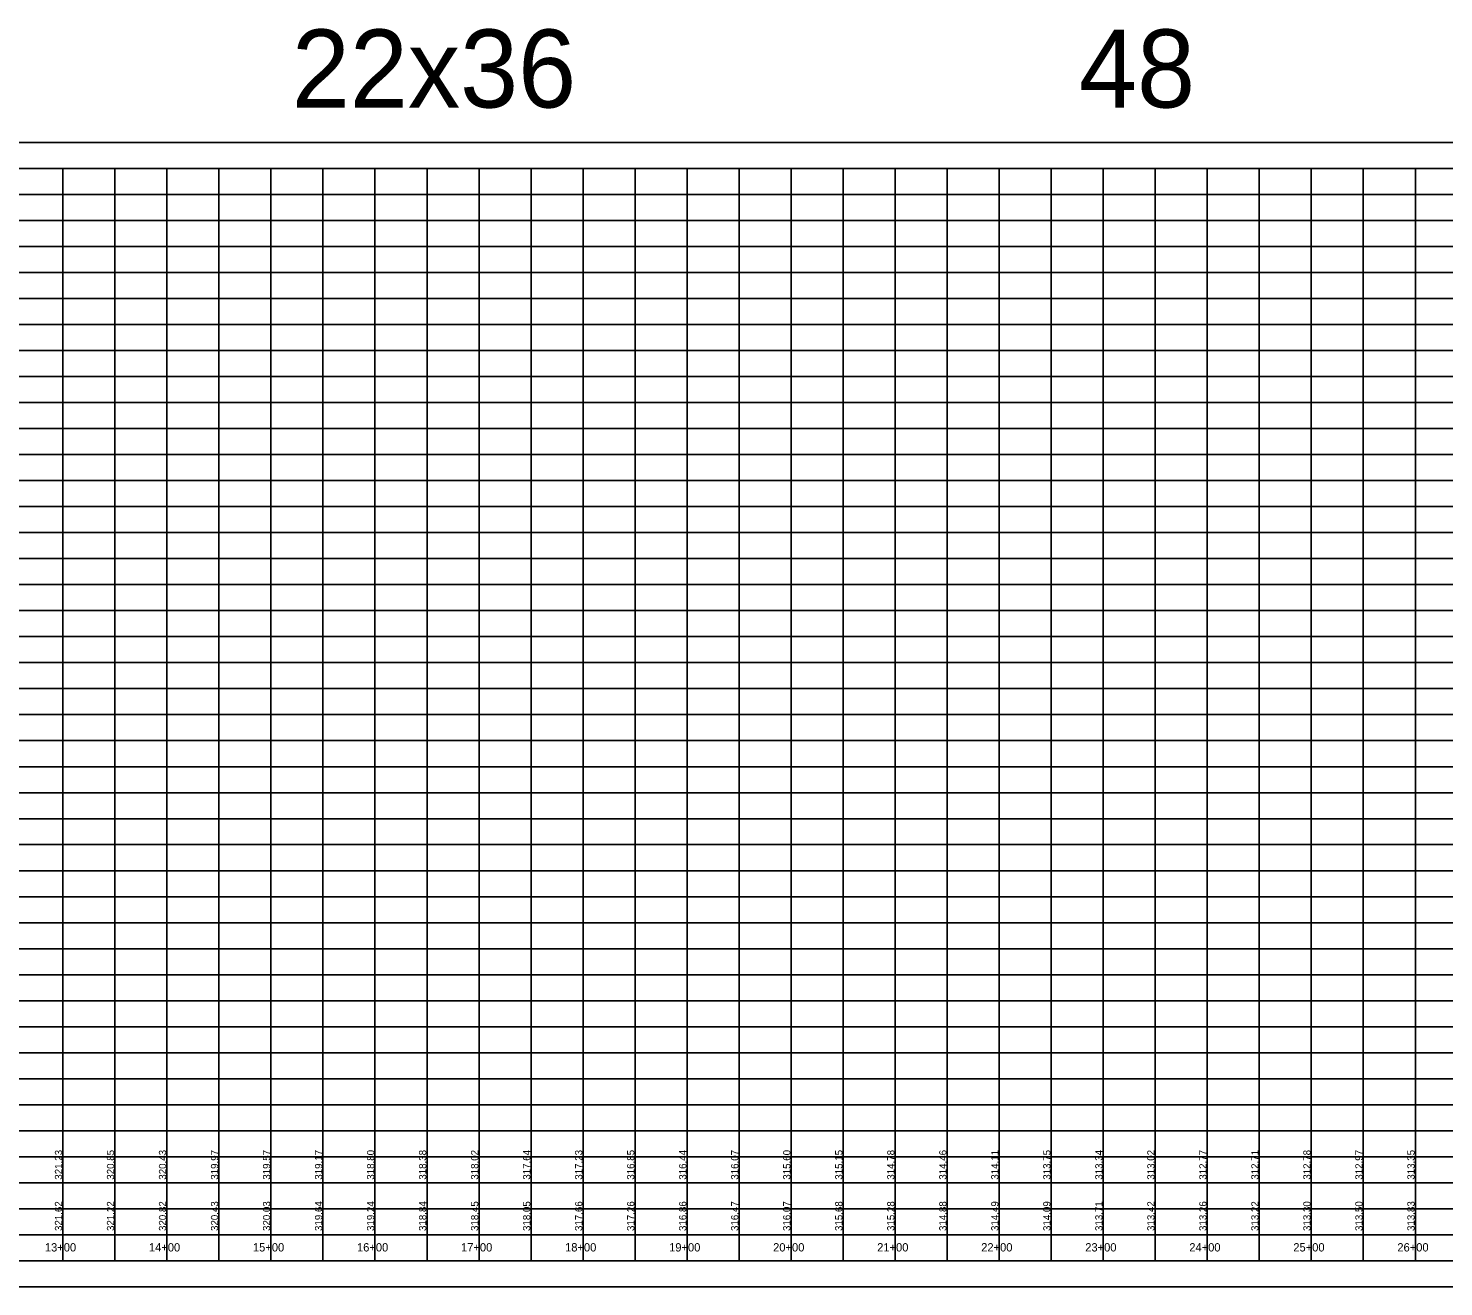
# Model space of a CAD drawing. Extents: x 1873632 to 1926512, y 813126 to 836257.
# Drawn here: x 1879630 to 1880990, y 831005 to 832214 of the extents above; entities that cross this region are included whole.
import ezdxf

# ---------------------------------------------------------------- set-up
doc = ezdxf.new("R2010")
doc.units = 0
for name, color, linetype in [('RD_DDB_StaTX', 7, 'Continuous'), ('RD_DDB_StripGrade', 7, 'Continuous'), ('RD_PD_WallFill', 7, 'Continuous'), ('RD_SHT_IplotShp', 7, 'Continuous')]:
    doc.layers.add(name, color=color, linetype=linetype)

msp = doc.modelspace()

# ---------------------------------------------------------------- linework, layer by layer
at = {"layer": 'RD_PD_WallFill'}
for p, q in [((1878312.8, 832079.5), (1883662.8, 832079.6)), ((1878312.8, 832079.5), (1880062.8, 832079.5)), ((1878362.8, 832079.5), (1880062.8, 832079.5)), ((1879662.8, 831029.5), (1879662.8, 832079.5)), ((1879712.8, 831029.5), (1879712.8, 832079.5)), ((1879762.8, 831029.5), (1879762.8, 832079.5)), ((1879812.8, 831029.5), (1879812.8, 832079.5)), ((1879862.8, 831029.5), (1879862.8, 832079.5)), ((1879912.8, 831029.5), (1879912.8, 832079.5)), ((1879962.8, 831029.5), (1879962.8, 832079.5)), ((1880012.8, 831029.5), (1880012.8, 832079.5)), ((1880062.8, 831029.5), (1880062.8, 832079.5)), ((1880112.8, 831029.5), (1880112.8, 832079.5)), ((1880162.8, 831029.5), (1880162.8, 832079.5)), ((1880212.8, 831029.5), (1880212.8, 832079.5)), ((1880262.8, 831029.5), (1880262.8, 832079.5)), ((1880312.8, 831029.5), (1880312.8, 832079.5)), ((1880362.8, 831029.5), (1880362.8, 832079.5)), ((1880412.8, 831029.5), (1880412.8, 832079.5)), ((1880462.8, 831029.5), (1880462.8, 832079.5)), ((1880512.8, 831029.5), (1880512.8, 832079.5)), ((1880562.8, 831029.5), (1880562.8, 832079.5)), ((1880612.8, 831029.5), (1880612.8, 832079.5)), ((1880662.8, 831029.5), (1880662.8, 832079.5)), ((1880712.8, 831029.5), (1880712.8, 832079.5)), ((1880762.8, 831029.5), (1880762.8, 832079.5)), ((1880812.8, 831029.5), (1880812.8, 832079.5)), ((1880862.8, 831029.5), (1880862.8, 832079.5)), ((1880912.8, 831029.5), (1880912.8, 832079.5)), ((1880962.8, 831029.5), (1880962.8, 832079.5)), ((1878762.8, 832054.5), (1883662.8, 832054.5)), ((1878762.8, 832029.5), (1883662.8, 832029.5)), ((1878762.8, 832004.5), (1883662.8, 832004.5)), ((1878762.8, 831979.5), (1883662.8, 831979.5)), ((1878762.8, 831954.5), (1883662.8, 831954.6)), ((1878312.8, 831929.5), (1883662.8, 831929.5)), ((1878312.8, 831904.5), (1883662.8, 831904.5)), ((1878312.8, 831879.5), (1883662.8, 831879.6)), ((1878312.8, 831854.5), (1883662.8, 831854.5)), ((1878312.8, 831829.5), (1883662.8, 831829.5)), ((1878312.8, 831804.5), (1883662.8, 831804.5)), ((1878312.8, 831779.5), (1883662.8, 831779.5)), ((1878312.8, 831754.5), (1883662.8, 831754.5)), ((1878312.8, 831729.5), (1883662.8, 831729.5)), ((1878312.8, 831704.5), (1883662.8, 831704.5)), ((1878312.8, 831679.5), (1883662.8, 831679.5)), ((1878312.8, 831654.5), (1883662.8, 831654.6)), ((1878312.8, 831629.5), (1883662.8, 831629.5)), ((1878312.8, 831604.5), (1883662.8, 831604.6)), ((1878312.8, 831579.5), (1883662.8, 831579.5)), ((1878312.8, 831554.5), (1883662.8, 831554.5)), ((1878312.8, 831529.5), (1883662.8, 831529.5)), ((1878312.8, 831504.5), (1883662.8, 831504.5)), ((1878312.8, 831479.5), (1883662.8, 831479.5)), ((1878312.8, 831454.5), (1883662.8, 831454.5)), ((1878312.8, 831429.5), (1883662.8, 831429.6)), ((1878312.8, 831404.5), (1883662.8, 831404.5)), ((1878312.8, 831379.5), (1883662.8, 831379.5)), ((1878312.8, 831354.5), (1883662.8, 831354.5)), ((1878312.8, 831329.5), (1883662.8, 831329.5)), ((1878312.8, 831304.5), (1883662.8, 831304.5)), ((1878312.8, 831279.5), (1883662.8, 831279.5)), ((1878312.8, 831254.5), (1883662.8, 831254.5)), ((1878312.8, 831229.5), (1883662.8, 831229.5)), ((1878312.8, 831204.5), (1883662.8, 831204.5)), ((1878312.8, 831179.5), (1883662.8, 831179.5)), ((1878312.8, 831154.5), (1883662.8, 831154.5)), ((1878312.8, 831129.5), (1883662.8, 831129.5)), ((1878312.8, 831104.5), (1883662.8, 831104.5)), ((1878312.8, 831079.5), (1883662.8, 831079.5)), ((1878362.8, 831054.5), (1883662.8, 831054.5)), ((1878312.8, 831029.5), (1883662.8, 831029.5))]:
    msp.add_line(p, q, dxfattribs=at)
at = {"layer": 'RD_SHT_IplotShp'}
msp.add_lwpolyline([(1878287.8, 831004.5), (1883687.8, 831004.5), (1883687.8, 832104.5), (1878287.8, 832104.5)], close=True, dxfattribs=at)

# ---------------------------------------------------------------- texts
at = {"layer": 'RD_DDB_StaTX'}
for s, p in [('13+00', (1879645.5, 831038.4)), ('14+00', (1879745.5, 831038.4)), ('15+00', (1879845.5, 831038.4)), ('16+00', (1879945.5, 831038.4)), ('17+00', (1880045.5, 831038.4)), ('18+00', (1880145.5, 831038.4)), ('19+00', (1880245.5, 831038.4)), ('20+00', (1880345.5, 831038.4)), ('21+00', (1880445.5, 831038.4)), ('22+00', (1880545.5, 831038.4)), ('23+00', (1880645.5, 831038.4)), ('24+00', (1880745.5, 831038.4)), ('25+00', (1880845.5, 831038.4)), ('26+00', (1880945.5, 831038.4))]:
    msp.add_text(s, height=8, dxfattribs=at).set_placement(p)
at = {"layer": 'RD_DDB_StripGrade'}
for s, p in [('321.23', (1879662.1, 831107.4)), ('320.85', (1879712.1, 831107.4)), ('320.43', (1879762.1, 831107.4)), ('319.97', (1879812.1, 831107.4)), ('319.57', (1879862.1, 831107.4)), ('319.17', (1879912.1, 831107.4)), ('318.80', (1879962.1, 831107.4)), ('318.38', (1880012.1, 831107.4)), ('318.02', (1880062.1, 831107.4)), ('317.64', (1880112.1, 831107.4)), ('317.23', (1880162.1, 831107.4)), ('316.85', (1880212.1, 831107.4)), ('316.44', (1880262.1, 831107.4)), ('316.07', (1880312.1, 831107.4)), ('315.60', (1880362.1, 831107.4)), ('315.15', (1880412.1, 831107.4)), ('314.78', (1880462.1, 831107.4)), ('314.46', (1880512.1, 831107.4)), ('314.11', (1880562.1, 831107.4)), ('313.75', (1880612.1, 831107.4)), ('313.34', (1880662.1, 831107.4)), ('313.02', (1880712.1, 831107.4)), ('312.77', (1880762.1, 831107.4)), ('312.71', (1880812.1, 831107.4)), ('312.78', (1880862.1, 831107.4)), ('312.97', (1880912.1, 831107.4)), ('313.35', (1880962.1, 831107.4)), ('321.62', (1879662.1, 831058.1)), ('321.22', (1879712.1, 831058.1)), ('320.82', (1879762.1, 831058.1)), ('320.43', (1879812.1, 831058.1)), ('320.03', (1879862.1, 831058.1)), ('319.64', (1879912.1, 831058.1)), ('319.24', (1879962.1, 831058.1)), ('318.84', (1880012.1, 831058.1)), ('318.45', (1880062.1, 831058.1)), ('318.05', (1880112.1, 831058.1)), ('317.66', (1880162.1, 831058.1)), ('317.26', (1880212.1, 831058.1)), ('316.86', (1880262.1, 831058.1)), ('316.47', (1880312.1, 831058.1)), ('316.07', (1880362.1, 831058.1)), ('315.68', (1880412.1, 831058.1)), ('315.28', (1880462.1, 831058.1)), ('314.88', (1880512.1, 831058.1)), ('314.49', (1880562.1, 831058.1)), ('314.09', (1880612.1, 831058.1)), ('313.71', (1880662.1, 831058.1)), ('313.42', (1880712.1, 831058.1)), ('313.26', (1880762.1, 831058.1)), ('313.22', (1880812.1, 831058.1)), ('313.30', (1880862.1, 831058.1)), ('313.50', (1880912.1, 831058.1)), ('313.83', (1880962.1, 831058.1))]:
    msp.add_text(s, height=7, rotation=90, dxfattribs=at).set_placement(p)
at = {"layer": 'RD_PD_WallFill'}
for s, p in [('22x36', (1879882.9, 832138.2)), ('48', (1880639.5, 832138.2))]:
    msp.add_text(s, height=75, dxfattribs=at).set_placement(p)

doc.saveas('drawing.dxf')
